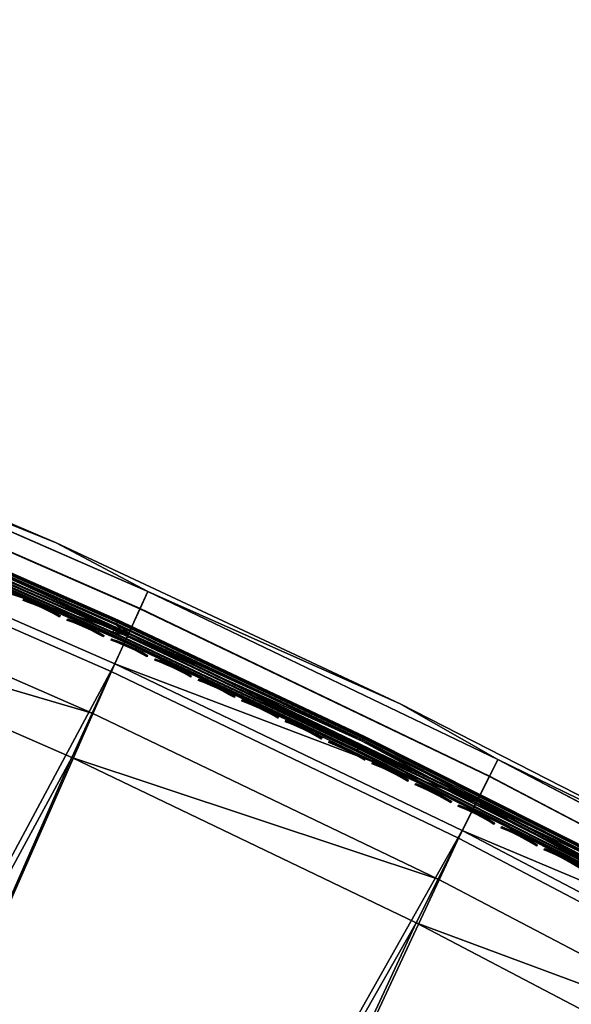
# Model space of a CAD drawing. Header units: inches. Extents: x 0 to 63.6, y -63.6 to 0.
# Tile 434 of 475: x 25.8 to 29, y -8.2 to -2.5. Entities that reach past the tile are written whole.
import ezdxf

# ---------------------------------------------------------------- set-up
doc = ezdxf.new("R2010")
doc.units = ezdxf.units.IN
doc.header["$LTSCALE"] = 0.03937
doc.header["$MEASUREMENT"] = 0
for name, color, linetype in [('A-FURN-3-ST', 151, 'Continuous'), ('A-FURN-3-ST-SEAM', 250, 'Continuous'), ('A-FURN-3-STITCH', 15, 'Continuous')]:
    doc.layers.add(name, color=color, linetype=linetype)

msp = doc.modelspace()

# ---------------------------------------------------------------- meshes
at = {"layer": 'A-FURN-3-ST'}
mesh = msp.add_polyface(dxfattribs=at)
corners = [(13.9787, -25.6395, 5), (13.9126, -25.8191, 5.0381), (12.3211, -25.0702, 5), (12.2629, -25.2525, 5.0381), (12.4992, -25.6536, 5.5), (12.1805, -25.5102, 5.3087), (13.8192, -26.0731, 5.3087), (13.8566, -25.9714, 5.1464), (12.2135, -25.407, 5.1464), (14.1775, -26.2475, 16.9), (12.4992, -25.6536, 16.9), (15.73, -25.9885, 17.9625), (15.8397, -25.7258, 18), (14.0856, -25.3429, 17.9625), (14.1839, -25.0757, 18), (12.4149, -24.7692, 17.9625), (12.5015, -24.498, 18), (12.3342, -25.0219, 17.8526), (13.9941, -25.5919, 17.8526), (15.6277, -26.2333, 17.8526), (12.2649, -25.2389, 17.6778), (13.9154, -25.8057, 17.6778), (12.1782, -25.5101, 17.1847), (13.8171, -26.0729, 17.1847), (13.8551, -25.9698, 17.45), (12.2117, -25.4054, 17.45), (25.0468, -31.0664, 18), (37.515, -13.6013, 18), (23.6135, -30.0129, 18), (35.7144, -12.3007, 18), (22.136, -29.0223, 18), (33.8688, -11.0648, 18), (31.9805, -9.8953, 18), (20.6169, -28.0967, 18), (30.0518, -8.7935, 18), (19.0593, -27.2377, 18), (28.0852, -7.761, 18), (17.4659, -26.4469, 18), (26.0832, -6.7989, 18), (24.0483, -5.9085, 18), (21.9831, -5.0909, 18), (19.8901, -4.3472, 18), (17.772, -3.6783, 18), (10.7957, -23.9936, 18), (15.6316, -3.085, 18), (29.9607, -7.4937, 5.5), (30.5611, -7.8617, 5.3087), (28.561, -6.8115, 5.3087), (28.3538, -7.2244, 5), (28.4396, -7.0534, 5.0381), (30.4312, -8.0991, 5.0381), (30.3394, -8.2669, 5), (30.5091, -7.9568, 5.1464), (28.5124, -6.9084, 5.1464), (30.1884, -8.5438, 17.9625), (28.2129, -7.5065, 17.9625), (30.5088, -7.9577, 17.45), (28.5122, -6.9094, 17.45), (28.4339, -7.0657, 17.6778), (30.425, -8.1111, 17.6778), (28.3318, -7.2693, 17.8526), (30.3157, -8.311, 17.8526), (37.8745, -13.121, 5), (24.6816, -31.5424, 5), (23.2694, -30.5044, 5), (36.0566, -11.8078, 5), (21.8136, -29.5284, 5), (34.1932, -10.5601, 5), (32.2866, -9.3793, 5), (20.3169, -28.6163, 5), (18.7822, -27.7699, 5), (17.2123, -26.9907, 5), (26.3325, -6.2531, 5), (15.6101, -26.2801, 5), (24.2779, -5.3542, 5), (22.1927, -4.5288, 5), (20.0796, -3.7779, 5), (17.9411, -3.1026, 5), (10.6404, -24.5731, 5), (15.7799, -2.5037, 5)]
mesh.append_faces([[corners[k] for k in face] for face in [(0, 1, 2), (2, 1, 3), (4, 5, 6), (7, 6, 5, 8), (1, 7, 8, 3), (4, 9, 10), (11, 12, 13), (13, 12, 14), (13, 14, 15), (15, 14, 16), (15, 17, 18, 13), (13, 18, 19, 11), (17, 20, 21, 18), (22, 10, 23), (24, 21, 20, 25), (23, 24, 25, 22), (26, 27, 28), (28, 29, 30), (30, 31, 32), (30, 32, 33), (33, 32, 34), (33, 34, 35), (35, 34, 36), (35, 36, 37), (37, 36, 38), (37, 38, 12), (12, 38, 39), (12, 39, 40), (12, 40, 14), (14, 40, 41), (14, 41, 16), (16, 41, 42), (16, 42, 43), (43, 42, 44), (45, 46, 47), (48, 49, 50), (48, 50, 51), (52, 50, 49, 53), (34, 54, 36), (36, 54, 55), (56, 57, 58, 59), (59, 58, 60, 61), (61, 60, 55, 54), (62, 63, 64), (65, 64, 66), (67, 66, 68), (68, 66, 69), (68, 69, 51), (51, 69, 70), (51, 70, 48), (48, 70, 71), (48, 71, 72), (72, 71, 73), (72, 73, 74), (74, 73, 75), (75, 73, 0), (75, 0, 76), (76, 0, 2), (76, 2, 77), (77, 2, 78), (77, 78, 79)]])
mesh = msp.add_polyface(dxfattribs=at)
corners = [(29.9607, -7.4937, 5.5), (28.561, -6.8115, 5.3087), (27.993, -6.4872, 5.5), (26.5248, -5.8331, 5.3087), (25.9915, -5.5497, 5.5), (24.4552, -4.9276, 5.3087), (23.9587, -4.6822, 5.5), (22.3547, -4.0962, 5.3087), (21.897, -3.8858, 5.5), (20.2261, -3.3398, 5.3087), (30.5611, -7.8617, 5.3087), (30.5091, -7.9568, 5.1464), (28.5124, -6.9084, 5.1464), (26.4797, -5.9317, 5.1464), (24.4136, -5.0277, 5.1464), (22.3168, -4.1977, 5.1464), (20.1917, -3.4426, 5.1464), (20.0796, -3.7779, 5), (22.2599, -4.3496, 5.0381), (22.1927, -4.5288, 5), (24.3514, -5.1775, 5.0381), (24.2779, -5.3542, 5), (26.4122, -6.0791, 5.0381), (26.3325, -6.2531, 5), (28.4396, -7.0534, 5.0381), (28.3538, -7.2244, 5), (29.9607, -7.4937, 16.9), (27.993, -6.4872, 16.9), (25.9915, -5.5497, 16.9), (23.9587, -4.6822, 16.9), (21.897, -3.8858, 16.9), (28.0852, -7.761, 18), (28.2129, -7.5065, 17.9625), (26.0832, -6.7989, 18), (26.2017, -6.54, 17.9625), (24.0483, -5.9085, 18), (24.1575, -5.6456, 17.9625), (21.9831, -5.0909, 18), (22.0829, -4.8243, 17.9625), (19.8901, -4.3472, 18), (30.5615, -7.8612, 17.1847), (28.5613, -6.8111, 17.1847), (28.5122, -6.9094, 17.45), (30.5088, -7.9577, 17.45), (26.5252, -5.8326, 17.1847), (26.4796, -5.9326, 17.45), (26.4069, -6.0916, 17.6778), (28.4339, -7.0657, 17.6778), (26.3121, -6.2988, 17.8526), (28.3318, -7.2693, 17.8526), (24.4556, -4.9271, 17.1847), (24.4136, -5.0287, 17.45), (24.3466, -5.1902, 17.6778), (24.2593, -5.4006, 17.8526), (22.3551, -4.0957, 17.1847), (22.3168, -4.1987, 17.45), (22.2556, -4.3624, 17.6778), (22.1758, -4.5758, 17.8526), (20.2264, -3.3393, 17.1847), (20.1918, -3.4436, 17.45)]
mesh.append_faces([[corners[k] for k in face] for face in [(0, 1, 2), (2, 1, 3), (2, 3, 4), (4, 3, 5), (4, 5, 6), (6, 5, 7), (6, 7, 8), (8, 7, 9), (10, 11, 12, 1), (1, 12, 13, 3), (3, 13, 14, 5), (5, 14, 15, 7), (7, 15, 16, 9), (17, 18, 19), (19, 18, 20), (19, 20, 21), (21, 20, 22), (21, 22, 23), (23, 22, 24), (23, 24, 25), (12, 24, 22, 13), (13, 22, 20, 14), (14, 20, 18, 15), (26, 0, 2), (26, 2, 27), (27, 2, 4), (27, 4, 28), (28, 4, 6), (28, 6, 29), (29, 6, 8), (29, 8, 30), (31, 32, 33), (33, 32, 34), (33, 34, 35), (35, 34, 36), (35, 36, 37), (37, 36, 38), (37, 38, 39), (40, 26, 41), (40, 41, 42, 43), (26, 27, 41), (41, 27, 44), (41, 44, 45, 42), (42, 45, 46, 47), (47, 46, 48, 49), (49, 48, 34, 32), (27, 28, 44), (44, 28, 50), (44, 50, 51, 45), (45, 51, 52, 46), (46, 52, 53, 48), (48, 53, 36, 34), (28, 29, 50), (50, 29, 54), (50, 54, 55, 51), (51, 55, 56, 52), (52, 56, 57, 53), (53, 57, 38, 36), (29, 30, 54), (54, 30, 58), (54, 58, 59, 55)]])
at = {"layer": 'A-FURN-3-ST-SEAM'}
mesh = msp.add_polyface(dxfattribs=at)
corners = [(26.3909, -6.1269, 17.6706), (27.7416, -6.7649, 17.6902), (26.3119, -6.0895, 17.6902), (24.8723, -5.4528, 17.6902), (26.3155, -6.0817, 17.7078), (24.8757, -5.445, 17.7078), (26.3215, -6.0684, 17.7208), (24.8814, -5.4315, 17.7208), (26.4087, -6.088, 17.7271), (27.7517, -6.7441, 17.7208), (24.3483, -5.1864, 17.7271), (23.4328, -4.8334, 17.7208), (23.4243, -4.8549, 17.6902), (24.332, -5.226, 17.6706), (27.7715, -6.7034, 17.7234), (26.3402, -6.0273, 17.7234), (24.8991, -5.3899, 17.7234), (26.3472, -6.0118, 17.7112), (24.9057, -5.3742, 17.7112), (26.3516, -6.0022, 17.6931), (24.9098, -5.3645, 17.6931), (26.3525, -6.0002, 17.6723), (24.9107, -5.3625, 17.6723), (26.3498, -6.0061, 17.6524), (24.9081, -5.3685, 17.6524), (26.3434, -6.0202, 17.636), (24.9021, -5.3827, 17.636), (26.4143, -6.0758, 17.628), (27.7749, -6.6964, 17.636), (24.3535, -5.1741, 17.628), (23.4523, -4.7841, 17.636), (23.458, -4.7698, 17.6524), (23.4604, -4.7637, 17.6723), (23.4596, -4.7657, 17.6931), (23.4557, -4.7756, 17.7112), (23.4495, -4.7914, 17.7234), (27.7572, -6.7328, 17.6292), (26.3267, -6.057, 17.6292), (24.8863, -5.42, 17.6292), (26.3195, -6.0729, 17.6377), (24.8795, -5.4361, 17.6377), (26.3142, -6.0847, 17.6522), (24.8744, -5.448, 17.6522), (27.744, -6.7602, 17.6522), (23.4263, -4.85, 17.6522), (23.431, -4.838, 17.6377), (23.4374, -4.8218, 17.6292)]
mesh.append_faces([[corners[k] for k in face] for face in [(0, 1, 2), (0, 2, 3), (3, 2, 4, 5), (5, 4, 6, 7), (7, 6, 8), (8, 6, 9), (8, 10, 7), (7, 10, 11), (3, 12, 13), (13, 0, 3), (8, 14, 15), (8, 15, 16), (16, 15, 17, 18), (18, 17, 19, 20), (20, 19, 21, 22), (22, 21, 23, 24), (24, 23, 25, 26), (26, 25, 27), (27, 25, 28), (27, 29, 26), (26, 29, 30), (26, 30, 31, 24), (24, 31, 32, 22), (22, 32, 33, 20), (20, 33, 34, 18), (18, 34, 35, 16), (16, 35, 10), (10, 8, 16), (27, 36, 37), (27, 37, 38), (38, 37, 39, 40), (40, 39, 41, 42), (42, 41, 0), (0, 41, 43), (0, 13, 42), (42, 13, 44), (40, 45, 46, 38), (38, 46, 29), (29, 27, 38)]])
mesh = msp.add_polyface(dxfattribs=at)
corners = [(29.1599, -7.4789, 17.6902), (30.5652, -8.2312, 17.6902), (30.5693, -8.2238, 17.7078), (29.1638, -7.4713, 17.7078), (30.427, -8.1077, 17.7271), (28.4358, -7.0621, 17.7271), (29.1705, -7.4583, 17.7208), (27.7517, -6.7441, 17.7208), (27.7453, -6.7572, 17.7078), (27.7416, -6.7649, 17.6902), (28.4166, -7.1004, 17.6706), (26.3909, -6.1269, 17.6706), (26.4087, -6.088, 17.7271), (30.4065, -8.1453, 17.6706), (26.3215, -6.0684, 17.7208), (26.3155, -6.0817, 17.7078), (26.3119, -6.0895, 17.6902), (30.4334, -8.0959, 17.628), (28.4418, -7.0502, 17.628), (29.1948, -7.4113, 17.636), (27.7749, -6.6964, 17.636), (27.7816, -6.6825, 17.6524), (29.2019, -7.3975, 17.6524), (27.7844, -6.6766, 17.6723), (29.2049, -7.3917, 17.6723), (27.7835, -6.6786, 17.6931), (29.2039, -7.3937, 17.6931), (27.7789, -6.6881, 17.7112), (29.1991, -7.4031, 17.7112), (27.7715, -6.7034, 17.7234), (29.1913, -7.4182, 17.7234), (26.4143, -6.0758, 17.628), (26.3434, -6.0202, 17.636), (26.3498, -6.0061, 17.6524), (26.3525, -6.0002, 17.6723), (26.3516, -6.0022, 17.6931), (26.3472, -6.0118, 17.7112), (26.3402, -6.0273, 17.7234), (29.1682, -7.4627, 17.6377), (30.574, -8.2153, 17.6377), (30.5678, -8.2266, 17.6522), (29.1623, -7.4742, 17.6522), (27.744, -6.7602, 17.6522), (27.7496, -6.7486, 17.6377), (27.7572, -6.7328, 17.6292), (29.1762, -7.4472, 17.6292), (26.3142, -6.0847, 17.6522), (26.3195, -6.0729, 17.6377), (26.3267, -6.057, 17.6292)]
mesh.append_faces([[corners[k] for k in face] for face in [(0, 1, 2, 3), (4, 5, 6), (6, 5, 7), (6, 7, 8, 3), (3, 8, 9, 0), (0, 9, 10), (10, 9, 11), (12, 7, 5), (10, 13, 0), (8, 7, 14, 15), (9, 8, 15, 16), (17, 18, 19), (19, 18, 20), (19, 20, 21, 22), (22, 21, 23, 24), (24, 23, 25, 26), (26, 25, 27, 28), (28, 27, 29, 30), (30, 29, 5), (5, 29, 12), (31, 20, 18), (5, 4, 30), (21, 20, 32, 33), (23, 21, 33, 34), (25, 23, 34, 35), (27, 25, 35, 36), (29, 27, 36, 37), (38, 39, 40, 41), (13, 10, 41), (41, 10, 42), (41, 42, 43, 38), (38, 43, 44, 45), (45, 44, 18), (18, 44, 31), (11, 42, 10), (18, 17, 45), (43, 42, 46, 47), (44, 43, 47, 48)]])
at = {"layer": 'A-FURN-3-STITCH'}
mesh = msp.add_polyface(dxfattribs=at)
corners = [(26.0118, -5.9811, 17.7252), (25.9781, -5.9625, 17.732), (25.9798, -5.9587, 17.7351), (26.0128, -5.9789, 17.7241), (25.9817, -5.9544, 17.733), (26.0148, -5.9746, 17.722), (25.982, -5.9538, 17.7278), (26.0158, -5.9724, 17.721), (25.9434, -5.9449, 17.736), (25.9451, -5.9411, 17.7391), (25.9471, -5.9367, 17.737), (25.9473, -5.9362, 17.7318), (25.908, -5.9283, 17.7372), (25.9097, -5.9245, 17.7403), (25.9117, -5.9201, 17.7382), (25.912, -5.9196, 17.733), (25.8721, -5.9128, 17.7355), (25.8739, -5.909, 17.7386), (25.8758, -5.9047, 17.7366), (25.8761, -5.9041, 17.7314), (25.836, -5.8986, 17.7311), (25.8377, -5.8947, 17.7342), (25.8397, -5.8904, 17.7322), (25.84, -5.8899, 17.727), (25.7998, -5.8856, 17.7239), (25.8008, -5.8834, 17.7229), (25.8028, -5.8791, 17.7209), (25.8038, -5.8769, 17.7198), (26.2668, -6.0968, 17.7252), (26.2331, -6.0781, 17.732), (26.2348, -6.0743, 17.7351), (26.2677, -6.0946, 17.7241), (26.2368, -6.0699, 17.733), (26.2697, -6.0903, 17.722), (26.2371, -6.0694, 17.7278), (26.2707, -6.0881, 17.721), (26.1985, -6.0603, 17.736), (26.2002, -6.0565, 17.7391), (26.2022, -6.0521, 17.737), (26.2025, -6.0516, 17.7318), (26.1632, -6.0435, 17.7372), (26.1649, -6.0397, 17.7403), (26.1669, -6.0354, 17.7382), (26.1672, -6.0349, 17.733), (26.1274, -6.0279, 17.7355), (26.1291, -6.0241, 17.7386), (26.1311, -6.0197, 17.7366), (26.1314, -6.0192, 17.7314), (26.0913, -6.0135, 17.7311), (26.093, -6.0097, 17.7342), (26.095, -6.0053, 17.7322), (26.0953, -6.0048, 17.727), (26.0552, -6.0004, 17.7239), (26.0562, -5.9982, 17.7229), (26.0582, -5.9938, 17.7209), (26.0592, -5.9917, 17.7198), (26.4876, -6.1947, 17.732), (26.4531, -6.1768, 17.736), (26.4548, -6.173, 17.7391), (26.4893, -6.1909, 17.7351), (26.4568, -6.1687, 17.737), (26.4913, -6.1866, 17.733), (26.4178, -6.1599, 17.7372), (26.4196, -6.1561, 17.7403), (26.4216, -6.1518, 17.7382), (26.4218, -6.1512, 17.733), (26.4571, -6.1682, 17.7318), (26.3821, -6.1441, 17.7355), (26.3838, -6.1403, 17.7386), (26.3858, -6.136, 17.7366), (26.3861, -6.1354, 17.7314), (26.3461, -6.1295, 17.7311), (26.3478, -6.1257, 17.7342), (26.3498, -6.1214, 17.7322), (26.3501, -6.1208, 17.727), (26.31, -6.1162, 17.7239), (26.311, -6.114, 17.7229), (26.313, -6.1097, 17.7209), (26.314, -6.1076, 17.7198)]
mesh.append_faces([[corners[k] for k in face] for face in [(0, 1, 2, 3), (3, 2, 4, 5), (5, 4, 6, 7), (1, 8, 9, 2), (2, 9, 10, 4), (4, 10, 11, 6), (8, 12, 13, 9), (9, 13, 14, 10), (10, 14, 15, 11), (12, 16, 17, 13), (13, 17, 18, 14), (14, 18, 19, 15), (16, 20, 21, 17), (17, 21, 22, 18), (18, 22, 23, 19), (20, 24, 25, 21), (21, 25, 26, 22), (22, 26, 27, 23), (28, 29, 30, 31), (31, 30, 32, 33), (33, 32, 34, 35), (29, 36, 37, 30), (30, 37, 38, 32), (32, 38, 39, 34), (36, 40, 41, 37), (37, 41, 42, 38), (38, 42, 43, 39), (40, 44, 45, 41), (41, 45, 46, 42), (42, 46, 47, 43), (44, 48, 49, 45), (45, 49, 50, 46), (46, 50, 51, 47), (48, 52, 53, 49), (49, 53, 54, 50), (50, 54, 55, 51), (56, 57, 58, 59), (59, 58, 60, 61), (57, 62, 63, 58), (58, 63, 64, 60), (60, 64, 65, 66), (62, 67, 68, 63), (63, 68, 69, 64), (64, 69, 70, 65), (67, 71, 72, 68), (68, 72, 73, 69), (69, 73, 74, 70), (71, 75, 76, 72), (72, 76, 77, 73), (73, 77, 78, 74)]])
mesh = msp.add_polyface(dxfattribs=at)
corners = [(26.5212, -6.2136, 17.7252), (26.4876, -6.1947, 17.732), (26.4893, -6.1909, 17.7351), (26.5222, -6.2114, 17.7241), (26.4913, -6.1866, 17.733), (26.5242, -6.2071, 17.722), (26.4916, -6.1861, 17.7278), (26.5252, -6.2049, 17.721), (26.4568, -6.1687, 17.737), (26.4571, -6.1682, 17.7318), (26.7751, -6.3315, 17.7252), (26.7416, -6.3125, 17.732), (26.7433, -6.3087, 17.7351), (26.7761, -6.3294, 17.7241), (26.7453, -6.3044, 17.733), (26.7781, -6.325, 17.722), (26.7456, -6.3039, 17.7278), (26.7791, -6.3229, 17.721), (26.7071, -6.2945, 17.736), (26.7089, -6.2907, 17.7391), (26.7109, -6.2863, 17.737), (26.7112, -6.2858, 17.7318), (26.672, -6.2774, 17.7372), (26.6737, -6.2736, 17.7403), (26.6757, -6.2693, 17.7382), (26.676, -6.2687, 17.733), (26.6363, -6.2614, 17.7355), (26.6381, -6.2576, 17.7386), (26.6401, -6.2533, 17.7366), (26.6404, -6.2528, 17.7314), (26.6004, -6.2467, 17.7311), (26.6021, -6.2429, 17.7342), (26.6041, -6.2386, 17.7322), (26.6044, -6.238, 17.727), (26.5644, -6.2332, 17.7239), (26.5654, -6.2311, 17.7229), (26.5674, -6.2267, 17.7209), (26.5684, -6.2246, 17.7198), (27.0284, -6.4506, 17.7252), (26.995, -6.4315, 17.732), (26.9968, -6.4277, 17.7351), (27.0294, -6.4484, 17.7241), (26.9988, -6.4233, 17.733), (27.0315, -6.4441, 17.722), (26.9991, -6.4228, 17.7278), (27.0325, -6.442, 17.721), (26.9607, -6.4132, 17.736), (26.9624, -6.4094, 17.7391), (26.9645, -6.4051, 17.737), (26.9647, -6.4046, 17.7318), (26.9256, -6.396, 17.7372), (26.9273, -6.3922, 17.7403), (26.9294, -6.3879, 17.7382), (26.9297, -6.3874, 17.733), (26.89, -6.3799, 17.7355), (26.8918, -6.3761, 17.7386), (26.8938, -6.3718, 17.7366), (26.8941, -6.3712, 17.7314), (26.8541, -6.365, 17.7311), (26.8559, -6.3612, 17.7342), (26.8579, -6.3569, 17.7322), (26.8582, -6.3563, 17.727), (26.8182, -6.3514, 17.7239), (26.8192, -6.3492, 17.7229), (26.8212, -6.3449, 17.7209), (26.8223, -6.3427, 17.7198), (27.2137, -6.5331, 17.736), (27.1787, -6.5157, 17.7372), (27.1804, -6.5119, 17.7403), (27.2154, -6.5293, 17.7391), (27.1431, -6.4994, 17.7355), (27.1449, -6.4957, 17.7386), (27.147, -6.4913, 17.7366), (27.1825, -6.5076, 17.7382), (27.1473, -6.4908, 17.7314), (27.1828, -6.5071, 17.733), (27.1073, -6.4844, 17.7311), (27.1091, -6.4806, 17.7342), (27.1112, -6.4763, 17.7322), (27.1115, -6.4758, 17.727), (27.0714, -6.4706, 17.7239), (27.0725, -6.4684, 17.7229), (27.0745, -6.4641, 17.7209), (27.0756, -6.462, 17.7198)]
mesh.append_faces([[corners[k] for k in face] for face in [(0, 1, 2, 3), (3, 2, 4, 5), (5, 4, 6, 7), (4, 8, 9, 6), (10, 11, 12, 13), (13, 12, 14, 15), (15, 14, 16, 17), (11, 18, 19, 12), (12, 19, 20, 14), (14, 20, 21, 16), (18, 22, 23, 19), (19, 23, 24, 20), (20, 24, 25, 21), (22, 26, 27, 23), (23, 27, 28, 24), (24, 28, 29, 25), (26, 30, 31, 27), (27, 31, 32, 28), (28, 32, 33, 29), (30, 34, 35, 31), (31, 35, 36, 32), (32, 36, 37, 33), (38, 39, 40, 41), (41, 40, 42, 43), (43, 42, 44, 45), (39, 46, 47, 40), (40, 47, 48, 42), (42, 48, 49, 44), (46, 50, 51, 47), (47, 51, 52, 48), (48, 52, 53, 49), (50, 54, 55, 51), (51, 55, 56, 52), (52, 56, 57, 53), (54, 58, 59, 55), (55, 59, 60, 56), (56, 60, 61, 57), (58, 62, 63, 59), (59, 63, 64, 60), (60, 64, 65, 61), (66, 67, 68, 69), (67, 70, 71, 68), (68, 71, 72, 73), (73, 72, 74, 75), (70, 76, 77, 71), (71, 77, 78, 72), (72, 78, 79, 74), (76, 80, 81, 77), (77, 81, 82, 78), (78, 82, 83, 79)]])
mesh = msp.add_polyface(dxfattribs=at)
corners = [(27.2813, -6.5708, 17.7252), (27.2479, -6.5515, 17.732), (27.2497, -6.5477, 17.7351), (27.2823, -6.5686, 17.7241), (27.2518, -6.5434, 17.733), (27.2844, -6.5643, 17.722), (27.2521, -6.5429, 17.7278), (27.2854, -6.5622, 17.721), (27.2137, -6.5331, 17.736), (27.2154, -6.5293, 17.7391), (27.2175, -6.525, 17.737), (27.2178, -6.5245, 17.7318), (27.1804, -6.5119, 17.7403), (27.1825, -6.5076, 17.7382), (27.1828, -6.5071, 17.733), (27.5336, -6.6921, 17.7252), (27.5003, -6.6726, 17.732), (27.5021, -6.6689, 17.7351), (27.5346, -6.6899, 17.7241), (27.5042, -6.6646, 17.733), (27.5367, -6.6856, 17.722), (27.5045, -6.664, 17.7278), (27.5377, -6.6835, 17.721), (27.4661, -6.6541, 17.736), (27.4679, -6.6503, 17.7391), (27.47, -6.646, 17.737), (27.4703, -6.6455, 17.7318), (27.4312, -6.6366, 17.7372), (27.433, -6.6328, 17.7403), (27.4351, -6.6285, 17.7382), (27.4354, -6.628, 17.733), (27.3958, -6.6201, 17.7355), (27.3976, -6.6163, 17.7386), (27.3997, -6.6121, 17.7366), (27.3999, -6.6115, 17.7314), (27.36, -6.6049, 17.7311), (27.3618, -6.6011, 17.7342), (27.3639, -6.5968, 17.7322), (27.3642, -6.5963, 17.727), (27.3242, -6.591, 17.7239), (27.3252, -6.5888, 17.7229), (27.3273, -6.5845, 17.7209), (27.3284, -6.5824, 17.7198), (27.7853, -6.8145, 17.7252), (27.7522, -6.7949, 17.732), (27.754, -6.7911, 17.7351), (27.7864, -6.8123, 17.7241), (27.7561, -6.7869, 17.733), (27.7885, -6.8081, 17.722), (27.7564, -6.7863, 17.7278), (27.7896, -6.8059, 17.721), (27.7181, -6.7762, 17.736), (27.7199, -6.7724, 17.7391), (27.722, -6.7682, 17.737), (27.7223, -6.7676, 17.7318), (27.6832, -6.7585, 17.7372), (27.685, -6.7548, 17.7403), (27.6871, -6.7505, 17.7382), (27.6874, -6.7499, 17.733), (27.6478, -6.7419, 17.7355), (27.6497, -6.7382, 17.7386), (27.6518, -6.7339, 17.7366), (27.6521, -6.7334, 17.7314), (27.6122, -6.7266, 17.7311), (27.614, -6.7228, 17.7342), (27.6161, -6.7185, 17.7322), (27.6164, -6.718, 17.727), (27.5764, -6.7125, 17.7239), (27.5775, -6.7103, 17.7229), (27.5796, -6.706, 17.7209), (27.5806, -6.7039, 17.7198), (27.8994, -6.8649, 17.7355), (27.8638, -6.8493, 17.7311), (27.8656, -6.8456, 17.7342), (27.9012, -6.8611, 17.7386), (27.8677, -6.8413, 17.7322), (27.9034, -6.8568, 17.7366), (27.8281, -6.8351, 17.7239), (27.8292, -6.8329, 17.7229), (27.8313, -6.8286, 17.7209), (27.8323, -6.8265, 17.7198), (27.868, -6.8408, 17.727)]
mesh.append_faces([[corners[k] for k in face] for face in [(0, 1, 2, 3), (3, 2, 4, 5), (5, 4, 6, 7), (1, 8, 9, 2), (2, 9, 10, 4), (4, 10, 11, 6), (9, 12, 13, 10), (10, 13, 14, 11), (15, 16, 17, 18), (18, 17, 19, 20), (20, 19, 21, 22), (16, 23, 24, 17), (17, 24, 25, 19), (19, 25, 26, 21), (23, 27, 28, 24), (24, 28, 29, 25), (25, 29, 30, 26), (27, 31, 32, 28), (28, 32, 33, 29), (29, 33, 34, 30), (31, 35, 36, 32), (32, 36, 37, 33), (33, 37, 38, 34), (35, 39, 40, 36), (36, 40, 41, 37), (37, 41, 42, 38), (43, 44, 45, 46), (46, 45, 47, 48), (48, 47, 49, 50), (44, 51, 52, 45), (45, 52, 53, 47), (47, 53, 54, 49), (51, 55, 56, 52), (52, 56, 57, 53), (53, 57, 58, 54), (55, 59, 60, 56), (56, 60, 61, 57), (57, 61, 62, 58), (59, 63, 64, 60), (60, 64, 65, 61), (61, 65, 66, 62), (63, 67, 68, 64), (64, 68, 69, 65), (65, 69, 70, 66), (71, 72, 73, 74), (74, 73, 75, 76), (72, 77, 78, 73), (73, 78, 79, 75), (75, 79, 80, 81)]])
mesh = msp.add_polyface(dxfattribs=at)
corners = [(28.0366, -6.938, 17.7252), (28.0035, -6.9183, 17.732), (28.0053, -6.9145, 17.7351), (28.0376, -6.9359, 17.7241), (28.0075, -6.9102, 17.733), (28.0397, -6.9316, 17.722), (28.0077, -6.9097, 17.7278), (28.0408, -6.9295, 17.721), (27.9695, -6.8994, 17.736), (27.9713, -6.8957, 17.7391), (27.9734, -6.8914, 17.737), (27.9737, -6.8909, 17.7318), (27.9347, -6.8816, 17.7372), (27.9365, -6.8778, 17.7403), (27.9387, -6.8736, 17.7382), (27.9389, -6.873, 17.733), (27.8994, -6.8649, 17.7355), (27.9012, -6.8611, 17.7386), (27.9034, -6.8568, 17.7366), (27.9036, -6.8563, 17.7314), (27.8677, -6.8413, 17.7322), (27.868, -6.8408, 17.727), (28.2872, -7.0626, 17.7252), (28.2543, -7.0428, 17.732), (28.2561, -7.039, 17.7351), (28.2883, -7.0605, 17.7241), (28.2582, -7.0348, 17.733), (28.2904, -7.0563, 17.722), (28.2585, -7.0342, 17.7278), (28.2915, -7.0541, 17.721), (28.2203, -7.0238, 17.736), (28.2222, -7.02, 17.7391), (28.2243, -7.0158, 17.737), (28.2246, -7.0153, 17.7318), (28.1856, -7.0058, 17.7372), (28.1875, -7.002, 17.7403), (28.1896, -6.9978, 17.7382), (28.1899, -6.9973, 17.733), (28.1504, -6.9889, 17.7355), (28.1522, -6.9851, 17.7386), (28.1544, -6.9809, 17.7366), (28.1547, -6.9803, 17.7314), (28.1149, -6.9732, 17.7311), (28.1167, -6.9694, 17.7342), (28.1189, -6.9652, 17.7322), (28.1191, -6.9647, 17.727), (28.0792, -6.9588, 17.7239), (28.0803, -6.9566, 17.7229), (28.0824, -6.9524, 17.7209), (28.0835, -6.9503, 17.7198), (28.5374, -7.1884, 17.7252), (28.5045, -7.1684, 17.732), (28.5063, -7.1646, 17.7351), (28.5384, -7.1863, 17.7241), (28.5085, -7.1604, 17.733), (28.5406, -7.182, 17.722), (28.5088, -7.1599, 17.7278), (28.5417, -7.1799, 17.721), (28.4706, -7.1492, 17.736), (28.4725, -7.1455, 17.7391), (28.4746, -7.1412, 17.737), (28.4749, -7.1407, 17.7318), (28.436, -7.1311, 17.7372), (28.4379, -7.1273, 17.7403), (28.44, -7.1231, 17.7382), (28.4403, -7.1226, 17.733), (28.4008, -7.114, 17.7355), (28.4027, -7.1103, 17.7386), (28.4049, -7.106, 17.7366), (28.4052, -7.1055, 17.7314), (28.3654, -7.0982, 17.7311), (28.3672, -7.0944, 17.7342), (28.3694, -7.0902, 17.7322), (28.3697, -7.0897, 17.727), (28.3298, -7.0836, 17.7239), (28.3309, -7.0815, 17.7229), (28.333, -7.0772, 17.7209), (28.3341, -7.0751, 17.7198), (28.6153, -7.2243, 17.7311), (28.5798, -7.2096, 17.7239), (28.5809, -7.2074, 17.7229), (28.6172, -7.2205, 17.7342)]
mesh.append_faces([[corners[k] for k in face] for face in [(0, 1, 2, 3), (3, 2, 4, 5), (5, 4, 6, 7), (1, 8, 9, 2), (2, 9, 10, 4), (4, 10, 11, 6), (8, 12, 13, 9), (9, 13, 14, 10), (10, 14, 15, 11), (12, 16, 17, 13), (13, 17, 18, 14), (14, 18, 19, 15), (18, 20, 21, 19), (22, 23, 24, 25), (25, 24, 26, 27), (27, 26, 28, 29), (23, 30, 31, 24), (24, 31, 32, 26), (26, 32, 33, 28), (30, 34, 35, 31), (31, 35, 36, 32), (32, 36, 37, 33), (34, 38, 39, 35), (35, 39, 40, 36), (36, 40, 41, 37), (38, 42, 43, 39), (39, 43, 44, 40), (40, 44, 45, 41), (42, 46, 47, 43), (43, 47, 48, 44), (44, 48, 49, 45), (50, 51, 52, 53), (53, 52, 54, 55), (55, 54, 56, 57), (51, 58, 59, 52), (52, 59, 60, 54), (54, 60, 61, 56), (58, 62, 63, 59), (59, 63, 64, 60), (60, 64, 65, 61), (62, 66, 67, 63), (63, 67, 68, 64), (64, 68, 69, 65), (66, 70, 71, 67), (67, 71, 72, 68), (68, 72, 73, 69), (70, 74, 75, 71), (71, 75, 76, 72), (72, 76, 77, 73), (78, 79, 80, 81)]])
mesh = msp.add_polyface(dxfattribs=at)
corners = [(28.7869, -7.3152, 17.7252), (28.7541, -7.2951, 17.732), (28.756, -7.2914, 17.7351), (28.788, -7.3131, 17.7241), (28.7582, -7.2871, 17.733), (28.7902, -7.3089, 17.722), (28.7585, -7.2866, 17.7278), (28.7913, -7.3067, 17.721), (28.7203, -7.2758, 17.736), (28.7222, -7.2721, 17.7391), (28.7244, -7.2678, 17.737), (28.7247, -7.2673, 17.7318), (28.6858, -7.2575, 17.7372), (28.6877, -7.2538, 17.7403), (28.6899, -7.2495, 17.7382), (28.6902, -7.249, 17.733), (28.6507, -7.2403, 17.7355), (28.6526, -7.2365, 17.7386), (28.6548, -7.2323, 17.7366), (28.6551, -7.2318, 17.7314), (28.6153, -7.2243, 17.7311), (28.6172, -7.2205, 17.7342), (28.6194, -7.2163, 17.7322), (28.6197, -7.2158, 17.727), (28.5809, -7.2074, 17.7229), (28.5831, -7.2032, 17.7209), (28.5842, -7.2011, 17.7198), (29.0359, -7.4432, 17.7252), (29.0032, -7.4229, 17.732), (29.0051, -7.4192, 17.7351), (29.037, -7.4411, 17.7241), (29.0073, -7.4149, 17.733), (29.0392, -7.4369, 17.722), (29.0076, -7.4144, 17.7278), (29.0403, -7.4347, 17.721), (28.9695, -7.4035, 17.736), (28.9714, -7.3997, 17.7391), (28.9736, -7.3955, 17.737), (28.9739, -7.395, 17.7318), (28.9351, -7.385, 17.7372), (28.937, -7.3813, 17.7403), (28.9392, -7.377, 17.7382), (28.9395, -7.3765, 17.733), (28.9001, -7.3676, 17.7355), (28.902, -7.3639, 17.7386), (28.9042, -7.3597, 17.7366), (28.9045, -7.3592, 17.7314), (28.8647, -7.3515, 17.7311), (28.8666, -7.3477, 17.7342), (28.8688, -7.3435, 17.7322), (28.8691, -7.343, 17.727), (28.8293, -7.3366, 17.7239), (28.8304, -7.3345, 17.7229), (28.8326, -7.3302, 17.7209), (28.8337, -7.3281, 17.7198), (29.2517, -7.5518, 17.732), (29.2181, -7.5322, 17.736), (29.22, -7.5285, 17.7391), (29.2536, -7.5481, 17.7351), (29.2222, -7.5243, 17.737), (29.2559, -7.5439, 17.733), (29.2225, -7.5238, 17.7318), (29.2561, -7.5434, 17.7278), (29.1837, -7.5136, 17.7372), (29.1857, -7.5099, 17.7403), (29.1879, -7.5057, 17.7382), (29.1882, -7.5051, 17.733), (29.1488, -7.4961, 17.7355), (29.1507, -7.4924, 17.7386), (29.153, -7.4881, 17.7366), (29.1533, -7.4876, 17.7314), (29.1136, -7.4798, 17.7311), (29.1155, -7.476, 17.7342), (29.1177, -7.4718, 17.7322), (29.118, -7.4713, 17.727), (29.0782, -7.4647, 17.7239), (29.0793, -7.4626, 17.7229), (29.0815, -7.4584, 17.7209), (29.0826, -7.4563, 17.7198)]
mesh.append_faces([[corners[k] for k in face] for face in [(0, 1, 2, 3), (3, 2, 4, 5), (5, 4, 6, 7), (1, 8, 9, 2), (2, 9, 10, 4), (4, 10, 11, 6), (8, 12, 13, 9), (9, 13, 14, 10), (10, 14, 15, 11), (12, 16, 17, 13), (13, 17, 18, 14), (14, 18, 19, 15), (16, 20, 21, 17), (17, 21, 22, 18), (18, 22, 23, 19), (21, 24, 25, 22), (22, 25, 26, 23), (27, 28, 29, 30), (30, 29, 31, 32), (32, 31, 33, 34), (28, 35, 36, 29), (29, 36, 37, 31), (31, 37, 38, 33), (35, 39, 40, 36), (36, 40, 41, 37), (37, 41, 42, 38), (39, 43, 44, 40), (40, 44, 45, 41), (41, 45, 46, 42), (43, 47, 48, 44), (44, 48, 49, 45), (45, 49, 50, 46), (47, 51, 52, 48), (48, 52, 53, 49), (49, 53, 54, 50), (55, 56, 57, 58), (58, 57, 59, 60), (60, 59, 61, 62), (56, 63, 64, 57), (57, 64, 65, 59), (59, 65, 66, 61), (63, 67, 68, 64), (64, 68, 69, 65), (65, 69, 70, 66), (67, 71, 72, 68), (68, 72, 73, 69), (69, 73, 74, 70), (71, 75, 76, 72), (72, 76, 77, 73), (73, 77, 78, 74)]])

doc.saveas('drawing.dxf')
